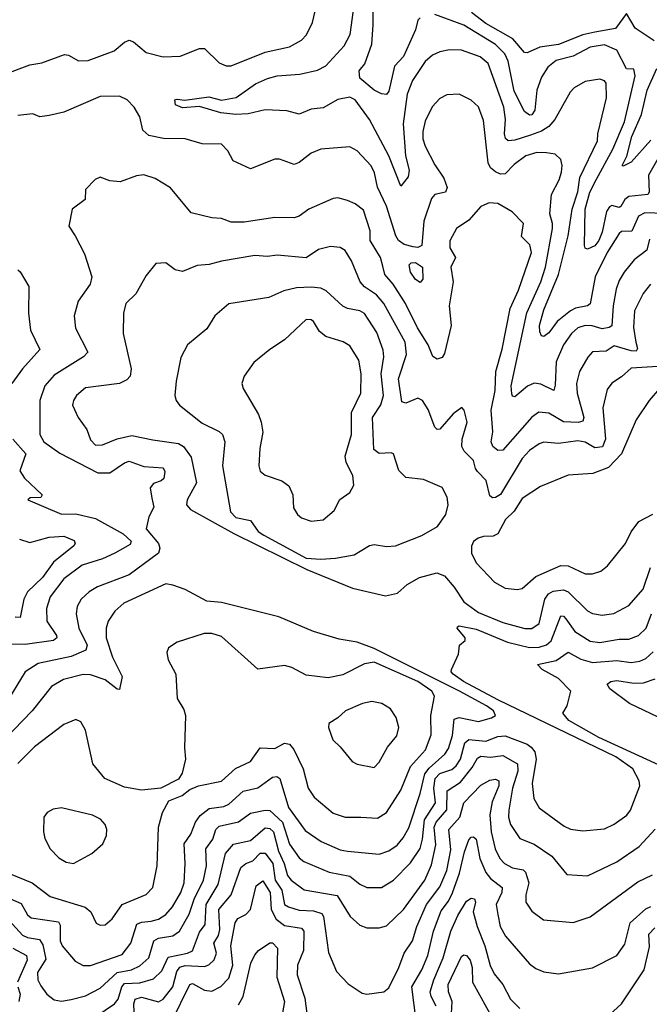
# Model space of a CAD drawing. Extents: x 1921360 to 2014538, y 768294 to 907744.
# Tile 265 of 412: x 1984763 to 1987359, y 834263 to 838326. Entities that reach past the tile are written whole.
import ezdxf

# ---------------------------------------------------------------- set-up
doc = ezdxf.new("R2010")
doc.units = 0

msp = doc.modelspace()

# ---------------------------------------------------------------- linework, layer by layer
at = {"layer": '0CON10XD'}
for points in [[(1984699.7, 838100.3), (1984805, 838140), (1984855, 838148), (1984947.3, 838182.7), (1984965, 838180), (1985005, 838157.1), (1985045, 838158.2), (1985152.5, 838197.5), (1985195, 838233.1), (1985215, 838241.9), (1985232.5, 838235), (1985285, 838191.5), (1985355, 838172.7), (1985425, 838175.5), (1985505, 838206.9), (1985525, 838208.1), (1985585, 838147.8), (1985615, 838135.5), (1985635, 838135.5), (1985775, 838191.8), (1985875.3, 838214.7), (1985925, 838242.1), (1985946.4, 838263.6), (1985970.4, 838315), (1986000.7, 838445)], [(1986415, 838334.4), (1986405, 838324), (1986395.3, 838285), (1986345.8, 838175), (1986308.3, 838135), (1986285, 838031.2), (1986275, 838017.1), (1986255, 838020), (1986225, 838035.5), (1986165, 838084.7), (1986162.9, 838115), (1986185.6, 838144.4), (1986214.5, 838225.5), (1986221, 838305), (1986221.6, 838455)], [(1987423.8, 837526.2), (1987341.2, 837528.8), (1987315, 837516), (1987286.8, 837453.2), (1987245, 837452.3), (1987235, 837443.5), (1987185.2, 837365), (1987135.4, 837265.4), (1987115, 837153.2), (1987104.3, 837145), (1987055, 837136.2), (1987035, 837124.7), (1986979.7, 837080.3), (1986945, 837033.8), (1986925, 837018.6), (1986915, 837022), (1986907.8, 837037.8), (1986907.1, 837065), (1986925, 837128.6), (1986985.3, 837274.7), (1987024.5, 837435), (1987040.8, 837545), (1987065, 837616.2), (1987073.3, 837675), (1987145, 837826.9), (1987146.4, 837855), (1987183.3, 838003.3), (1987181.8, 838065), (1987174.6, 838074.6), (1987155, 838080.9), (1987095, 838071.8), (1987050, 838045), (1987032.6, 838027.4), (1986970, 837915), (1986944.9, 837885.1), (1986915, 837866.8), (1986869.7, 837850.3), (1986805, 837829.8), (1986777.1, 837827.1), (1986766.5, 837836.5), (1986761.5, 837855), (1986765.7, 837915), (1986759.6, 837965), (1986695, 838145.4), (1986662.4, 838172.4), (1986585, 838200.8), (1986535, 838202.5), (1986495, 838193.3), (1986465, 838179.6), (1986435, 838153.6), (1986382.6, 838075), (1986361.3, 838018.7), (1986343.8, 837896.2), (1986354.3, 837765), (1986369.3, 837705), (1986365, 837678), (1986335, 837640), (1986284.8, 837765), (1986205, 837914), (1986145.9, 837995), (1986125, 838007.1), (1986075, 837997.6), (1986015, 837962.2), (1985965, 837956.5), (1985915, 837936), (1985865, 837950.5), (1985775.3, 837954.7), (1985705, 837938.2), (1985655, 837934.7), (1985591.8, 837941.8), (1985505, 837968.5), (1985435, 837963.2), (1985406.2, 837975), (1985403.3, 837995), (1985412.3, 837997.7), (1985444.2, 837994.2), (1985542.6, 838007.4), (1985595, 837994.7), (1985655.4, 838004.6), (1985735, 838061.4), (1985785, 838084.3), (1985825, 838094.2), (1985918.3, 838101.7), (1985991.5, 838118.5), (1986025, 838135.3), (1986101, 838219), (1986125.3, 838264.7), (1986139.7, 838365)], [(1987395, 837751.9), (1987356.1, 837685), (1987358.2, 837615), (1987353.1, 837605), (1987275, 837597.4), (1987258.6, 837585), (1987242.5, 837555), (1987235, 837551.8), (1987205, 837559.4), (1987195, 837554.7), (1987182.1, 837535), (1987165, 837449.5), (1987150.5, 837415), (1987135, 837393), (1987105, 837379.5), (1987095, 837384.2), (1987092.7, 837395), (1987094.8, 837545), (1987114.5, 837614.5), (1987141.8, 837668.2), (1987208.4, 837791.6), (1987256.6, 837905), (1987300.9, 838095), (1987295, 838122), (1987265, 838123.1), (1987225, 838200.3), (1987175, 838222.4), (1987115, 838212.7), (1987045, 838176.1), (1986975, 838158.4), (1986940.2, 838129.8), (1986915, 838088.9), (1986895.2, 838035), (1986886.9, 837953.1), (1986875, 837934.4), (1986865, 837932.2), (1986845, 837947.8), (1986801.5, 838031.5), (1986777.2, 838155), (1986763.6, 838185), (1986725, 838223.7), (1986593.8, 838303.8), (1986475, 838348.3)], [(1987379.4, 838239.4), (1987301.2, 838291.2), (1987265, 838351.4), (1987219.8, 838290.2), (1987134.9, 838275.1), (1987085, 838263.6), (1986985, 838224.6), (1986907.6, 838212.4), (1986855, 838189.6), (1986845, 838191.5), (1986796.7, 838246.7), (1986685, 838310), (1986626, 838356)], [(1987365, 837829.7), (1987285, 837739.1), (1987251.7, 837721.7), (1987246.7, 837725), (1987267, 837763), (1987286.9, 837845), (1987327.1, 837935), (1987350.3, 838035), (1987390.4, 838125)], [(1987360, 837420), (1987348.7, 837375), (1987296.4, 837335), (1987256.1, 837283.9), (1987235, 837250), (1987222.5, 837215), (1987210.4, 837145), (1987205, 837063.5), (1987194.3, 837055.7), (1987165, 837050.4), (1987123.5, 837063.5), (1987095, 837064.4), (1987065, 837054.2), (1987038.8, 837031.2), (1987005.2, 836985), (1986974.8, 836915), (1986971.3, 836818.7), (1986965, 836795.8), (1986912.1, 836822.1), (1986885, 836826.5), (1986856.5, 836813.5), (1986805, 836769.5), (1986795, 836772.9), (1986791.8, 836781.8), (1986790.2, 836815), (1986853.7, 837116.3), (1986911.9, 837245), (1986930.7, 837305), (1986960.2, 837465), (1986960.6, 837485), (1986948.9, 837525), (1986956.4, 837605), (1986987.6, 837665), (1986997.8, 837697.8), (1987000.5, 837725), (1986995, 837748.8), (1986970.9, 837770.9), (1986935, 837777.5), (1986895, 837777.8), (1986850.6, 837765), (1986801.4, 837728.6), (1986765, 837689.7), (1986745, 837689.2), (1986725, 837698.6), (1986704.2, 837715), (1986694.8, 837735), (1986675, 837910), (1986655, 837966.9), (1986624.1, 837994.1), (1986575, 838018.9), (1986525, 838016.7), (1986495, 838001.4), (1986463.8, 837966.2), (1986435, 837908), (1986425.3, 837865), (1986425.9, 837835), (1986435.4, 837805), (1986475, 837727.1), (1986512.2, 837672.2), (1986526, 837634), (1986519.2, 837615), (1986475.4, 837604.6), (1986461.4, 837588.6), (1986430.2, 837495), (1986421.9, 837395), (1986405, 837386), (1986385, 837388.5), (1986348.7, 837398.7), (1986325.7, 837415), (1986314.3, 837435), (1986275, 837557.5), (1986237.9, 837635), (1986225.8, 837695), (1986212.6, 837722.6), (1986155.3, 837785.3), (1986125, 837801.1), (1986005, 837791.5), (1985965, 837775.4), (1985915, 837736.4), (1985895, 837728.1), (1985835, 837750.8), (1985815, 837751.4), (1985715, 837710.5), (1985643.6, 837743.6), (1985621.9, 837785), (1985595, 837813.1), (1985515, 837813.5), (1985445, 837834.4), (1985355.4, 837835.4), (1985295, 837848.5), (1985270.7, 837870.7), (1985259.1, 837925), (1985235.5, 837965), (1985206.7, 837995), (1985175, 838011.2), (1985095, 838008.9), (1984945, 837944.5), (1984885, 837931.4), (1984845.9, 837925.9), (1984817.3, 837937.3), (1984755, 837930.8)], [(1987364.6, 837235), (1987334, 837196), (1987298.9, 837125), (1987294, 837056), (1987303.3, 836995), (1987310.8, 836969.2), (1987305, 836958.7), (1987285, 836959.3), (1987215, 836980.5), (1987181.6, 836958.4), (1987125, 836955.4), (1987105.8, 836934.2), (1987071.5, 836875), (1987059.2, 836825), (1987061.4, 836785), (1987089.8, 836685), (1987085, 836669.6), (1987065.6, 836664.4), (1987005, 836666.3), (1986945, 836703), (1986903.1, 836706.9), (1986875, 836686.8), (1986755, 836549.5), (1986735, 836549.2), (1986714.6, 836565), (1986707.8, 836585), (1986713.8, 836625), (1986707.8, 836715), (1986723.4, 836796.6), (1986726.9, 836875), (1986752.7, 836967.3), (1986785.8, 837135), (1986819.9, 837210.1), (1986873.3, 837365), (1986867.2, 837397.2), (1986831.9, 837431.9), (1986840.7, 837485), (1986793.1, 837533.1), (1986735, 837567.3), (1986699.5, 837570.5), (1986664.7, 837555.3), (1986615, 837498.5), (1986564.4, 837465), (1986536.7, 837413.3), (1986536.2, 837385), (1986560, 837345), (1986540.4, 837305), (1986550.3, 837245), (1986534.1, 837145.9), (1986542.8, 837065), (1986515, 836948.6), (1986505, 836932.5), (1986485, 836925.6), (1986466.8, 836936.8), (1986447.8, 836985), (1986404.1, 837055), (1986354, 837155), (1986303.7, 837235), (1986269.2, 837275), (1986260.5, 837309.5), (1986250.3, 837345), (1986208.8, 837415), (1986208.8, 837455), (1986180.8, 837540.8), (1986146.6, 837566.6), (1986115, 837580.5), (1986075, 837590.6), (1986055, 837588.1), (1985955, 837544.3), (1985916, 837515), (1985895, 837509.2), (1985815, 837509.5), (1985689.3, 837490.7), (1985635, 837490.8), (1985595, 837505.6), (1985555, 837508.5), (1985470, 837530), (1985385, 837632.9), (1985321.7, 837671.7), (1985275, 837685.5), (1985245, 837682.2), (1985177.7, 837657.7), (1985135, 837662), (1985095, 837676.2), (1985073.6, 837666.4), (1985034.1, 837625.9), (1985032.5, 837585), (1984980, 837545), (1984966, 837475), (1984991.2, 837435), (1985030.3, 837360.3), (1985061.1, 837265), (1985053.5, 837235), (1985004.7, 837165.3), (1984987.1, 837105), (1984993.6, 837053.6), (1985043.8, 836955), (1985025.6, 836935), (1984905, 836859.6), (1984866.1, 836815), (1984846.6, 836755), (1984846.6, 836615), (1984862.7, 836585), (1984928.1, 836538.1), (1985085, 836456.9), (1985134.2, 836455.8), (1985195, 836498.1), (1985215, 836504.2), (1985275, 836482.9), (1985355, 836477.3), (1985362.2, 836462.2), (1985357.6, 836432.4), (1985347, 836423), (1985315, 836412.7), (1985301.6, 836395), (1985308.1, 836351.9), (1985315.9, 836314.1), (1985296.2, 836275), (1985284, 836225), (1985335.4, 836165), (1985341.2, 836145), (1985335.2, 836124.8), (1985215, 836036), (1985084.4, 835985.6), (1985049.4, 835965), (1985016.9, 835935), (1984999.6, 835905), (1984995.4, 835875), (1985007.5, 835815), (1985041, 835745), (1985035.4, 835725), (1984975, 835698.7), (1984839.7, 835670.3), (1984785, 835635.4), (1984701.7, 835498.3)], [(1987395, 836895.1), (1987285, 836888.7), (1987245, 836852.1), (1987205, 836826.5), (1987185, 836800), (1987167.1, 836725), (1987178.1, 836595), (1987165.7, 836564.3), (1987135, 836559.8), (1987095, 836582.5), (1987065, 836588.6), (1986985, 836577.5), (1986925, 836583.1), (1986905, 836576.1), (1986865, 836548.7), (1986835, 836515.3), (1986745, 836367.7), (1986724.6, 836354.6), (1986713.3, 836353.3), (1986701.6, 836361.6), (1986686.8, 836425), (1986651.3, 836461.3), (1986642.2, 836475), (1986635, 836507.8), (1986596, 836546), (1986586.5, 836565), (1986587.8, 836595), (1986608.5, 836665), (1986595.5, 836715.5), (1986585.8, 836725.8), (1986550.1, 836699.9), (1986495, 836637.1), (1986485, 836635.7), (1986475.4, 836645.4), (1986447.4, 836717.4), (1986424.6, 836754.6), (1986405, 836764.3), (1986355, 836743.6), (1986339.1, 836749.1), (1986325.2, 836845), (1986358.3, 836945), (1986352.7, 836995), (1986265.2, 837155), (1986235, 837191.6), (1986185, 837223.8), (1986167.6, 837245), (1986131.5, 837331.5), (1986105, 837374.3), (1986085, 837386.5), (1986045, 837391.1), (1985995, 837377.5), (1985945, 837343.8), (1985825, 837354.5), (1985785, 837349.3), (1985733.3, 837353.3), (1985595, 837330.4), (1985545, 837316.7), (1985495, 837311.4), (1985435, 837286.7), (1985404.5, 837294.5), (1985365, 837323.3), (1985325, 837320), (1985285, 837271.2), (1985241.4, 837195), (1985201.1, 837155), (1985191.5, 837115), (1985189.1, 837030.9), (1985222.2, 836885), (1985218.1, 836855), (1985205, 836840.6), (1985175, 836825.5), (1985035, 836807.5), (1984997.3, 836775), (1984984.6, 836755), (1984980.9, 836735), (1985004.6, 836684.6), (1985040, 836635), (1985055, 836592.5), (1985075, 836571.2), (1985105, 836571.4), (1985165, 836597.1), (1985225, 836610.3), (1985312.4, 836592.4), (1985418.1, 836578.1), (1985437.9, 836565), (1985470.8, 836520.8), (1985492.5, 836415), (1985453.1, 836345), (1985451.3, 836325), (1985467.3, 836305), (1985646.2, 836206.2), (1985947.5, 836057.5), (1986135, 835980), (1986271.7, 835948.3), (1986320.6, 835959.4), (1986361.4, 835995), (1986412, 836025), (1986483.3, 836043.3), (1986515, 836031.1), (1986555.2, 835985.2), (1986594.4, 835924.4), (1986655, 835880.5), (1986755, 835838.8), (1986845.4, 835814.6), (1986875, 835813.9)], [(1986415, 837242.5), (1986395, 837254.4), (1986375, 837284.2), (1986369.1, 837315), (1986376.7, 837323.3), (1986395.5, 837324.5), (1986424.6, 837305), (1986425.5, 837255), (1986415, 837242.5)], [(1984755, 837293.8), (1984765, 837286.2), (1984800.8, 837225), (1984800, 837115), (1984807.1, 837045), (1984845.6, 836965), (1984775, 836885.4), (1984731.1, 836825)], [(1986005, 836100.3), (1986065, 836104.1), (1986142.4, 836117.6), (1986205, 836157.1), (1986225, 836161.2), (1986275, 836152.9), (1986312.5, 836155), (1986421.7, 836198.3), (1986486.2, 836235), (1986520.6, 836285), (1986530.5, 836325), (1986525.4, 836355.4), (1986505, 836395.6), (1986428.3, 836428.3), (1986355, 836436.7), (1986326.2, 836466.2), (1986304.2, 836534.2), (1986295, 836538.8), (1986245, 836536.4), (1986222.7, 836552.7), (1986218.4, 836685), (1986252.6, 836737.4), (1986263, 836775), (1986253.8, 836865), (1986265.2, 836935), (1986262.2, 836962.2), (1986235.8, 837035), (1986185, 837113.8), (1986165, 837125.3), (1986115, 837134.6), (1986095, 837144.6), (1986027.2, 837207.2), (1986005, 837217.8), (1985965, 837223.1), (1985905, 837219.3), (1985852.7, 837207.3), (1985789.8, 837180.2), (1985625.5, 837154.5), (1985568, 837105), (1985535, 837050), (1985455.5, 836984.5), (1985427.7, 836932.3), (1985408.5, 836835), (1985403.1, 836775), (1985408.1, 836755), (1985422.5, 836735), (1985515, 836661.8), (1985585, 836627.5), (1985598.9, 836615), (1985608.5, 836585), (1985598.9, 836485), (1985632.9, 836295), (1985655, 836271.5), (1985715, 836259.4), (1985746.7, 836215), (1985769.2, 836199.2), (1985944.6, 836105), (1986005, 836100.3)], [(1985965, 836257.5), (1986015, 836262.9), (1986059.3, 836300.7), (1986083.6, 836346.4), (1986124, 836375), (1986141.4, 836405), (1986136.5, 836445), (1986109.6, 836499.6), (1986104.7, 836525), (1986131.4, 836615), (1986131.1, 836705), (1986169.1, 836785), (1986171.1, 836865), (1986161.7, 836921.7), (1986125, 836981.1), (1986097, 836997), (1986025, 837018.5), (1986000, 837040), (1985975, 837080.8), (1985965, 837088.1), (1985945, 837088.9), (1985855.3, 837004.7), (1985794.6, 836965.4), (1985728.3, 836911.7), (1985688.6, 836855), (1985678.6, 836825), (1985684.4, 836804.4), (1985747.6, 836697.6), (1985759.3, 836665), (1985766, 836624), (1985753.8, 836556.2), (1985749.1, 836485), (1985754, 836464), (1985775, 836446.9), (1985843.6, 836423.6), (1985872.8, 836402.8), (1985890, 836365), (1985892, 836312), (1985909.2, 836285), (1985925, 836271.4), (1985965, 836257.5)], [(1987400.9, 836805), (1987358.8, 836755), (1987305.3, 836674.7), (1987244.7, 836535), (1987190.9, 836479.1), (1987125.8, 836454.2), (1987025, 836447.5), (1986910.6, 836399.4), (1986835, 836350), (1986801.7, 836298.3), (1986766.7, 836263.3), (1986735, 836204.5), (1986715, 836195.4), (1986675.6, 836194.4), (1986653.2, 836186.8), (1986635, 836173.3), (1986625.8, 836154.2), (1986626.7, 836125), (1986645.5, 836085), (1986721.4, 836005), (1986765, 835980), (1986815, 835974.4)], [(1984735.3, 836595.3), (1984788.8, 836535), (1984763.8, 836465), (1984782.9, 836435), (1984856, 836365), (1984850, 836355), (1984806.2, 836353.8), (1984796.7, 836345), (1984935, 836285.4), (1984995, 836287.1), (1985075, 836267.8), (1985189.3, 836205), (1985222.9, 836175), (1985218.6, 836161.4), (1985155.2, 836124.8), (1985105, 836101.1), (1985020, 836075), (1984945, 836018.8), (1984889.2, 835945), (1984873.4, 835896.6), (1984875.2, 835845), (1984914.6, 835785), (1984915.6, 835775), (1984902, 835765), (1984785, 835747.6), (1984715, 835750)], [(1986815, 835974.4), (1986835, 835979.4), (1986891.5, 836028.5), (1986995, 836073.6), (1987025, 836072.9), (1987095, 836039.3), (1987125, 836040), (1987159.8, 836050.2), (1987187.2, 836072.8), (1987261.4, 836165), (1987285, 836213.3), (1987316, 836255), (1987373.8, 836286.2)], [(1984762.6, 836182.6), (1984805, 836168.8), (1984885, 836191.5), (1984945, 836194.7), (1984987.2, 836177.2), (1984991.4, 836165), (1984986.9, 836155), (1984902.3, 836087.7), (1984857, 836025), (1984794.7, 835965), (1984780.5, 835935), (1984765, 835859.2), (1984745, 835860.4)], [(1986875, 835813.9), (1986905.4, 835835), (1986928.7, 835935), (1986943.2, 835956.8), (1986962.5, 835967.5), (1987005, 835973.1), (1987025, 835965.2), (1987105, 835887.1), (1987125, 835876.1), (1987165, 835869.1), (1987213.6, 835876.4), (1987275, 835909.1), (1987334, 835976), (1987364.3, 836065.7)], [(1985055, 834423.2), (1985185, 834469.1), (1985220.8, 834515), (1985246.1, 834593.9), (1985265, 834602.6), (1985305, 834605.8), (1985335, 834615.3), (1985365.5, 834634.5), (1985393.8, 834665), (1985427.2, 834725), (1985441.3, 834765), (1985445.2, 834845), (1985441, 834925), (1985469.4, 834965), (1985488.4, 835015), (1985507.7, 835042.3), (1985545, 835071.2), (1985605, 835080.2), (1985625, 835088.7), (1985685, 835143.4), (1985745, 835156.5), (1985805, 835200.8), (1985822.9, 835202.9), (1985835.5, 835195), (1985872.1, 835075), (1985940.8, 834980.8), (1986005.6, 834935), (1986085, 834900.3), (1986115, 834894.7), (1986245, 834883.3), (1986285, 834896.1), (1986320.1, 834919.9), (1986345, 834950.4), (1986367.8, 834992.2), (1986415, 835133.1), (1986433.7, 835215), (1986451.6, 835238.4), (1986516.2, 835295), (1986531.3, 835318.7), (1986547.2, 835372.8), (1986555, 835440), (1986575, 835446.2), (1986655, 835430.6), (1986708, 835445), (1986724.4, 835455.6), (1986716.2, 835475), (1986688.6, 835495), (1986577, 835555), (1986225, 835731.6), (1986155, 835757.2), (1986080, 835770), (1985975, 835801.1), (1985831.9, 835861.9), (1985595, 835920.8), (1985535, 835927.1), (1985445, 835974.6), (1985395, 835993.6), (1985365, 835998.2), (1985191.9, 835918.1), (1985155.4, 835885), (1985128.4, 835845), (1985120.3, 835815), (1985119.7, 835775), (1985145.7, 835695.7), (1985185, 835616.7), (1985175, 835562.5), (1985165, 835563.8), (1985115, 835602), (1985055, 835622.5), (1985025, 835623.7), (1984943.4, 835603.4), (1984893.9, 835575), (1984815, 835473.8), (1984702.1, 835357.9)], [(1984935, 834276), (1984975, 834283.1), (1985035, 834297.9), (1985095, 834329.5), (1985165.3, 834394.7), (1985224.1, 834405.9), (1985258, 834422), (1985295.2, 834454.8), (1985316.6, 834525), (1985335, 834535.9), (1985394.1, 834545.9), (1985422.7, 834565), (1985462.4, 834635), (1985482.3, 834697.7), (1985521.2, 834775), (1985533.7, 834835), (1985531.3, 834905), (1985559.5, 834945), (1985571.6, 834985), (1985585, 834998), (1985665, 835016.2), (1985715, 835052.5), (1985775, 835064.8), (1985795, 835063.5), (1985847.3, 835015), (1985875, 834923.8), (1985915, 834868), (1985935, 834852.1), (1986039, 834809), (1986125, 834791.6), (1986165, 834758.5), (1986195, 834745.5), (1986255, 834745.4), (1986303.9, 834776.1), (1986375, 834846.6), (1986413.8, 834906.2), (1986424, 834945), (1986432, 835025), (1986477, 835095), (1986470.6, 835155), (1986476.2, 835195), (1986495, 835216.2), (1986545, 835232.2), (1986562.5, 835247.5), (1986581.4, 835275), (1986598.2, 835341.8), (1986615, 835356.4), (1986685, 835349.5), (1986735, 835367.8), (1986765, 835370.6), (1986855, 835337.3), (1986872.7, 835325), (1986886.7, 835305), (1986892.4, 835275), (1986876.7, 835175), (1986882.7, 835112.7), (1986905, 835074.4), (1987008.4, 834998.4), (1987035, 834986.4), (1987085, 834979.2), (1987175, 834987.1), (1987215, 835006.5), (1987266.2, 835043.8), (1987282.1, 835065), (1987320, 835165), (1987316.9, 835185), (1987291.2, 835235), (1987221.2, 835285), (1986735, 835519.1), (1986592.8, 835595), (1986550.6, 835625), (1986542, 835635), (1986543.3, 835645), (1986572.3, 835707.7), (1986576.7, 835745), (1986600, 835765), (1986600, 835775), (1986567.5, 835815), (1986568.8, 835821.2), (1986575, 835825.4), (1986645, 835812), (1986675, 835798.8), (1986775, 835757.8), (1986865, 835736), (1986905, 835736.8), (1986935, 835746.1), (1986955, 835763.3), (1986995, 835866.4), (1987005, 835865.4), (1987015, 835854.5), (1987052.3, 835802.3), (1987115, 835762.5), (1987155, 835755.7), (1987235, 835769.5), (1987275, 835769.7), (1987315, 835784.7), (1987345.8, 835815), (1987368.1, 835875)], [(1985095, 834589.4), (1985115, 834591.9), (1985145, 834615.7), (1985186.2, 834675), (1985285, 834716.4), (1985312.7, 834745), (1985330.4, 834835), (1985335.3, 834995), (1985352.3, 835055), (1985377.6, 835102.4), (1985433.3, 835125), (1985465, 835150), (1985500, 835165), (1985595, 835184), (1985653.1, 835236.9), (1985715.2, 835264.8), (1985755, 835322.1), (1985815, 835318.5), (1985855, 835340.3), (1985875, 835337.3), (1985893.6, 835315), (1985932.4, 835235), (1985953.1, 835155), (1985978, 835118), (1986055, 835052.3), (1986105, 835036.1), (1986170, 835035), (1986238, 835032), (1986275, 835054.4), (1986335, 835146.7), (1986374.2, 835245), (1986436.2, 835313.8), (1986459.2, 835375), (1986458.9, 835455), (1986473.2, 835535), (1986462.8, 835555), (1986405, 835594.8), (1986225, 835674.8), (1986185, 835668.3), (1986095, 835622.7), (1986035, 835611.1), (1985945, 835621.2), (1985885, 835652.7), (1985855, 835660.9), (1985745, 835646), (1985595, 835781.1), (1985555, 835793.6), (1985523.4, 835793.4), (1985411.8, 835758.2), (1985376.2, 835735), (1985370, 835715), (1985375.6, 835685), (1985407.1, 835625), (1985412.5, 835525), (1985439.4, 835479.4), (1985446.2, 835455), (1985442, 835322), (1985446.7, 835275), (1985433.3, 835216.7), (1985417.9, 835192.1), (1985344.5, 835155.5), (1985265, 835146.7), (1985195, 835159.3), (1985114.7, 835194.7), (1985065.3, 835255.3), (1985034.4, 835395), (1985015, 835428.8), (1984995, 835438.1), (1984945, 835417.8), (1984824.8, 835325.2), (1984755, 835256.4)], [(1987415, 835243.4), (1987150.5, 835365), (1987027.3, 835435), (1987003.3, 835465), (1987021.2, 835495), (1987036.2, 835555), (1986985, 835607.3), (1986917.5, 835645), (1986898, 835665), (1986975, 835682.5), (1987025, 835716.7), (1987077.3, 835687.3), (1987125, 835673.8), (1987225, 835682.1), (1987285, 835673.3), (1987320.1, 835679.9), (1987345, 835690), (1987375, 835717.8)], [(1987425.3, 835435), (1987278, 835505), (1987196.9, 835565), (1987186, 835585), (1987200, 835595), (1987225, 835599.3), (1987295, 835588.6), (1987335, 835589.4), (1987383.4, 835606.6)], [(1986225, 835240), (1986245, 835262), (1986279.4, 835325), (1986318.8, 835371.2), (1986326.5, 835405), (1986315, 835446.7), (1986292.6, 835482.6), (1986256.7, 835505), (1986215, 835512.2), (1986176.7, 835505), (1986106, 835475), (1986075, 835446), (1986037.5, 835422.5), (1986036.7, 835405), (1986054.2, 835355), (1986085, 835326.2), (1986133.8, 835265), (1986155, 835254.3), (1986225, 835240)], [(1985076.9, 834213.1), (1985154.5, 834265.5), (1985168.7, 834285), (1985184.2, 834335), (1985195, 834349.3), (1985258.3, 834351.7), (1985315, 834368.5), (1985348.8, 834401.2), (1985375, 834457.5), (1985455.7, 834474.3), (1985475, 834484.2), (1985505, 834560.8), (1985528, 834592), (1985532.6, 834675), (1985582, 834758), (1985611.7, 834885), (1985645.2, 834924.8), (1985715, 834939), (1985775, 834991), (1985795, 834988.8), (1985809.8, 834975), (1985830, 834895), (1985854.1, 834845), (1985867, 834795), (1985881.9, 834775), (1985936.4, 834736.4), (1986072.5, 834712.5), (1986126.1, 834626.1), (1986165, 834590), (1986195, 834578.5), (1986245, 834578.5), (1986275, 834587.5), (1986345.3, 834655), (1986433.9, 834776.1), (1986460.6, 834839.4), (1986478.7, 834921.3), (1986472.6, 834995), (1986480.9, 835015), (1986524.2, 835065.8), (1986526.4, 835143.6), (1986580.1, 835179.9), (1986629.5, 835240.5), (1986650.5, 835279.5), (1986665, 835287.3), (1986705, 835283.6), (1986755, 835289.6), (1986815.5, 835255.5), (1986817.8, 835225), (1986794.8, 835154.8), (1986779.4, 835065), (1986778.3, 835035), (1986786.6, 835005), (1986825, 834948.2), (1986884.8, 834924.8), (1986956.7, 834875), (1987019.1, 834799.1), (1987105, 834793.5), (1987225, 834850.9), (1987317.1, 834915), (1987383.3, 834986.7)], [(1985237.1, 834195), (1985233.5, 834265), (1985239.5, 834285), (1985265, 834293.2), (1985335, 834273.5), (1985355, 834284.1), (1985394.8, 834335), (1985410.6, 834399.4), (1985422.8, 834417.2), (1985445, 834423.3), (1985525, 834419.6), (1985543.4, 834426.6), (1985565, 834446.2), (1985574.4, 834475), (1985563.7, 834515), (1985582.4, 834547.6), (1985588.2, 834571.8), (1985584.8, 834655), (1985635.2, 834715), (1985675, 834828), (1985695, 834843.7), (1985725, 834854.8), (1985755, 834887.4), (1985775, 834887.6), (1985807, 834845), (1985816.7, 834775), (1985843.4, 834735), (1985855.5, 834675.5), (1985871.1, 834665), (1985915, 834652.2), (1985975, 834649), (1986008.3, 834638.3), (1986015.2, 834625), (1986036.6, 834476.6), (1986068.9, 834398.9), (1986117.4, 834347.4), (1986175, 834309.2), (1986195, 834305.7), (1986265, 834314.4), (1986285, 834330.8), (1986326.6, 834415), (1986347.8, 834475), (1986382.6, 834525), (1986401.2, 834585), (1986441, 834675), (1986495, 834748.2), (1986524.5, 834815), (1986540.5, 834900.5), (1986532, 834985), (1986577.8, 835035), (1986595, 835094.6), (1986665, 835167.6), (1986701.2, 835188.8), (1986725, 835192.7), (1986738.7, 835185), (1986739, 835165), (1986711.8, 835098.2), (1986701.5, 835045), (1986707.4, 834975), (1986723.5, 834905), (1986742.3, 834865), (1986761.5, 834845), (1986795, 834826.5), (1986838.7, 834818.7), (1986849.3, 834809.3), (1986862.9, 834765), (1986849.6, 834715), (1986850, 834685), (1986875, 834647.1), (1986922.6, 834612.6), (1987045, 834600.5), (1987115.3, 834624.7), (1987311.5, 834768.5), (1987372.4, 834797.6)], [(1984985, 834844), (1985060, 834885), (1985106.2, 834925), (1985120.7, 834959.3), (1985122, 834985), (1985115.8, 835005), (1985096.8, 835026.8), (1985063.6, 835043.6), (1984935, 835074.2), (1984901.2, 835068.8), (1984876.7, 835055), (1984862, 835035), (1984860.6, 834975), (1984867, 834947), (1984889.2, 834905), (1984925, 834868), (1984955, 834849.2), (1984985, 834844)], [(1986397.7, 834195), (1986379.4, 834335), (1986420.9, 834405), (1986446.4, 834465), (1986469.1, 834565), (1986501.2, 834648.8), (1986530.9, 834689.1), (1986547.1, 834722.9), (1986576.7, 834805), (1986597.9, 834892.1), (1986615, 834941.4), (1986625, 834953.6), (1986635, 834954.6), (1986645.6, 834945), (1986660.8, 834865), (1986685, 834806.7), (1986705, 834782.6), (1986752.1, 834745), (1986750.5, 834725), (1986728.4, 834675), (1986735, 834634), (1986744.8, 834584.8), (1986766.2, 834545), (1986865, 834430.6), (1986890.8, 834410.8), (1986925, 834397.5), (1986985, 834389.4), (1987125, 834414.4), (1987225.5, 834465), (1987258.5, 834511.5), (1987280.7, 834599.3), (1987345, 834657.6), (1987365, 834667.4)], [(1984694.1, 834814.1), (1984815, 834764.7), (1984888.3, 834708.3), (1985033.6, 834663.6), (1985056.9, 834645), (1985077.8, 834597.8), (1985095, 834589.4)], [(1985388.9, 834191.1), (1985465, 834345.4), (1985475, 834349.1), (1985525, 834322.2), (1985555, 834317.3), (1985592.5, 834337.5), (1985625, 834371.5), (1985642.4, 834425), (1985633.4, 834505), (1985651, 834599), (1985662.7, 834617.3), (1985695.7, 834634.3), (1985715, 834654.4), (1985737.9, 834752.1), (1985765, 834772.5), (1985795.5, 834725), (1985800.3, 834655), (1985820.2, 834615), (1985855, 834589.1), (1985925, 834577.5), (1985935.2, 834565.2), (1985933.7, 834485), (1985908.8, 834425), (1985907.8, 834385), (1985938.2, 834288.2), (1985947.5, 834225)], [(1986480, 834255), (1986459.3, 834295), (1986455.6, 834315), (1986470.3, 834365), (1986509.2, 834455), (1986541.2, 834565), (1986569.9, 834630.1), (1986605, 834688.5), (1986625, 834701.9), (1986638.9, 834698.9), (1986642.2, 834685), (1986633.4, 834645), (1986649.1, 834585), (1986681.7, 834505), (1986703, 834423), (1986719.5, 834389.5), (1986755.4, 834345), (1986787.1, 834285), (1986825.9, 834245.9)], [(1984725, 834698.7), (1984768.9, 834678.9), (1984795, 834633.2), (1984810.7, 834620.7), (1984923.6, 834603.6), (1984929.9, 834589.9), (1984930.3, 834525), (1984938, 834505), (1984991.4, 834441.4), (1985025, 834423.9), (1985055, 834423.2)], [(1984719.4, 834609.4), (1984775, 834549), (1984795, 834539.7), (1984845, 834531.2), (1984858.4, 834508.4), (1984870.2, 834450.2), (1984836.2, 834395), (1984837.4, 834365), (1984849.7, 834339.7), (1984874.8, 834304.8), (1984905, 834281.8), (1984935, 834276)], [(1987195, 834220), (1987245, 834265.6), (1987338, 834405), (1987359.5, 834500.5), (1987357.1, 834552.9), (1987381.5, 834578.5)], [(1985665, 834261.2), (1985684.7, 834295), (1985716.2, 834433.8), (1985732.1, 834467.9), (1985747.5, 834485), (1985795, 834517.5), (1985805, 834517.5), (1985825.6, 834495), (1985823, 834375), (1985855.2, 834275), (1985842.5, 834205)], [(1984735, 834495.2), (1984790.7, 834465), (1984793.8, 834445), (1984754.6, 834355)], [(1986543.8, 834225), (1986545.8, 834275), (1986531, 834315), (1986530.2, 834345), (1986585, 834460.6), (1986595, 834467.5), (1986605, 834464.5), (1986620.8, 834445), (1986628.7, 834415), (1986630.9, 834355), (1986717.4, 834197.4)], [(1984754.8, 834335), (1984765.6, 834305), (1984759.1, 834275)]]:
    msp.add_lwpolyline(points, dxfattribs=at)

doc.saveas('drawing.dxf')
